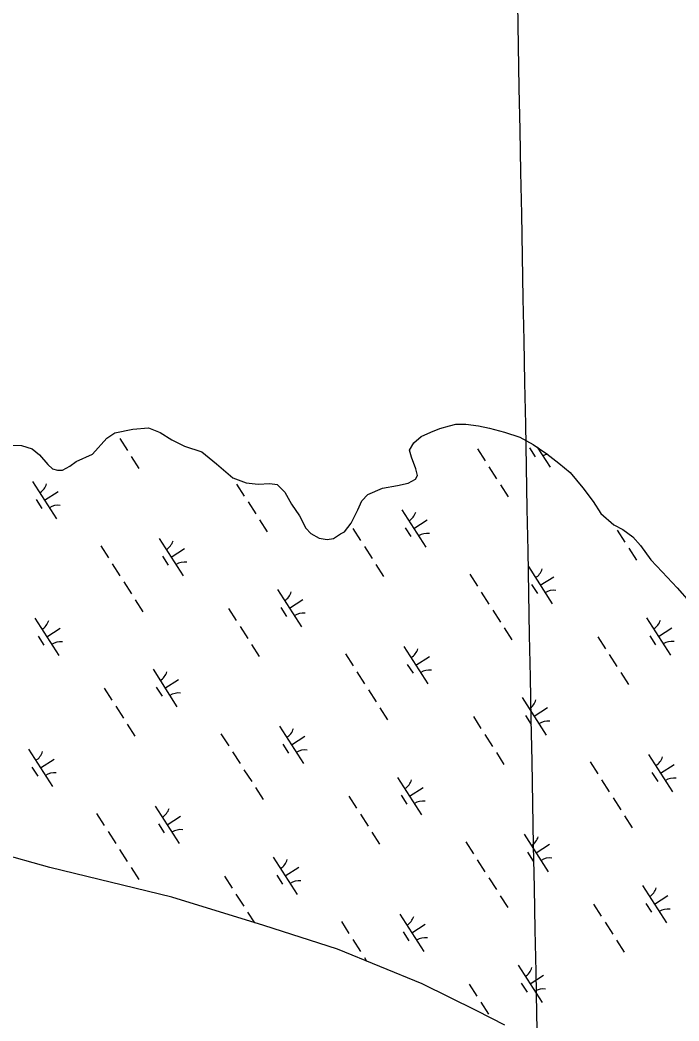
# Model space of a CAD drawing. Extents: x 3962991 to 3983549, y 181631 to 204078.
# Drawn here: x 3972900 to 3973642, y 188665 to 189791 of the extents above; entities that cross this region are included whole.
import ezdxf

# ---------------------------------------------------------------- set-up
doc = ezdxf.new("R2010")
doc.units = 0
doc.layers.add('V-GRID-MAJR', color=7, linetype='Continuous')
doc.layers.add('V-WETL-SWMP', color=7, linetype='Continuous')

msp = doc.modelspace()

# ---------------------------------------------------------------- linework, layer by layer
at = {"layer": 'V-GRID-MAJR'}
msp.add_spline([(3973536.4, 185784.1), (3973487.2, 188388.7), (3973372.6, 194448.6), (3973258, 200508.6), (3973228.2, 202082.7)], degree=3, dxfattribs=at)
at = {"layer": 'V-WETL-SWMP'}
for p, q in [((3973372.8, 189331.1), (3973383.4, 189334.2)), ((3973383.4, 189334.2), (3973390.5, 189336.1)), ((3973390.5, 189336.1), (3973401.8, 189336.3)), ((3973401.8, 189336.3), (3973416.1, 189334.2)), ((3973416.1, 189334.2), (3973428.6, 189331.5)), ((3972997.9, 189320.3), (3973006.7, 189326.4)), ((3973006.7, 189326.4), (3973026.9, 189330.4)), ((3973008, 189326.7), (3973008.1, 189326.6)), ((3973026.9, 189330.4), (3973044.7, 189331.9)), ((3973044.7, 189331.9), (3973057.8, 189326.7)), ((3973057.8, 189326.7), (3973071, 189318.6)), ((3973343.3, 189315.1), (3973351.5, 189322.4)), ((3973351.5, 189322.4), (3973362.7, 189327.3)), ((3973362.7, 189327.3), (3973372.8, 189331.1)), ((3973428.6, 189331.5), (3973445.4, 189327)), ((3973445.4, 189327), (3973462.7, 189321.4)), ((3972884.5, 189312.4), (3972901.8, 189312.1)), ((3972901.8, 189312.1), (3972913.7, 189308.2)), ((3972981.6, 189302.2), (3972997.9, 189320.3)), ((3973012.4, 189319.9), (3973021, 189306.4)), ((3973071, 189318.6), (3973085.4, 189311.2)), ((3973085.4, 189311.2), (3973104.6, 189305)), ((3973338.7, 189306.7), (3973343.3, 189315.1)), ((3973462.7, 189321.4), (3973477.7, 189313.3)), ((3973477.7, 189313.3), (3973493.3, 189302.9)), ((3972913.7, 189308.2), (3972922.1, 189301.8)), ((3972922.1, 189301.8), (3972931.3, 189290.6)), ((3972963.3, 189294.2), (3972981.6, 189302.2)), ((3973025.3, 189299.7), (3973034, 189286.2)), ((3973104.6, 189305), (3973121.4, 189291.6)), ((3973340.7, 189299), (3973338.7, 189306.7)), ((3973414.9, 189308.4), (3973423.6, 189294.9)), ((3973473.6, 189309.5), (3973480.1, 189299.4)), ((3973482.3, 189310.2), (3973496.8, 189287.6)), ((3973483.3, 189308.6), (3973484, 189309.1)), ((3973493.3, 189302.9), (3973506.6, 189292.4)), ((3972931.3, 189290.6), (3972936.7, 189286)), ((3972948, 189284.4), (3972956.3, 189288.7)), ((3972956.3, 189288.7), (3972963.3, 189294.2)), ((3973121.4, 189291.6), (3973139.6, 189275.9)), ((3973345.6, 189286), (3973340.7, 189299)), ((3973427.9, 189288.2), (3973436.5, 189274.7)), ((3973506.6, 189292.4), (3973519.3, 189281.9)), ((3972936.7, 189286), (3972942.1, 189284.3)), ((3972942.1, 189284.3), (3972948, 189284.4)), ((3973345.3, 189274.1), (3973347.6, 189278.3)), ((3973347.6, 189278.3), (3973345.6, 189286)), ((3973519.3, 189281.9), (3973533.8, 189264.4)), ((3972914.3, 189271.6), (3972941.3, 189229.5)), ((3973139, 189276.3), (3973139.5, 189275.5)), ((3973139.6, 189275.9), (3973154.5, 189270.2)), ((3973143.9, 189268.8), (3973152.5, 189255.3)), ((3973154.5, 189270.2), (3973168.2, 189268.6)), ((3973168.2, 189268.6), (3973181.3, 189269.5)), ((3973181.3, 189269.5), (3973189.6, 189268.4)), ((3973189.6, 189268.4), (3973198.1, 189259.7)), ((3973308, 189264), (3973325.2, 189267.2)), ((3973325.2, 189267.2), (3973337, 189269.8)), ((3973337, 189269.8), (3973345.3, 189274.1)), ((3973440.8, 189268), (3973449.5, 189254.5)), ((3972927.8, 189250.6), (3972943, 189260.3)), ((3973198.1, 189259.7), (3973205.5, 189246.1)), ((3973285, 189249.9), (3973291.5, 189257.1)), ((3973291.5, 189257.1), (3973308, 189264)), ((3973533.8, 189264.4), (3973545.4, 189249.1)), ((3972918.1, 189251.5), (3972924.5, 189241.4)), ((3973156.8, 189248.6), (3973165.5, 189235.1)), ((3973205.5, 189246.1), (3973214.6, 189233.2)), ((3973280.5, 189239.7), (3973285, 189249.9)), ((3973545.4, 189249.1), (3973554, 189235.6)), ((3973214.6, 189233.2), (3973222, 189219.1)), ((3973273, 189224.7), (3973280.5, 189239.7)), ((3973329.8, 189239.9), (3973356.8, 189197.8)), ((3973554, 189235.6), (3973568.5, 189222.8)), ((3973169.8, 189228.4), (3973178.4, 189214.9)), ((3973265.5, 189215.1), (3973273, 189224.7)), ((3973343.3, 189218.9), (3973358.5, 189228.6)), ((3973568.5, 189222.8), (3973578.7, 189217.6)), ((3973222, 189219.1), (3973227.4, 189213.2)), ((3973227.4, 189213.2), (3973237, 189208)), ((3973253.1, 189207.7), (3973260.7, 189212.6)), ((3973260.7, 189212.6), (3973265.5, 189215.1)), ((3973274.9, 189218.6), (3973283.5, 189205.1)), ((3973333.6, 189219.7), (3973340, 189209.6)), ((3973572.3, 189216.8), (3973581, 189203.4)), ((3973578.7, 189217.6), (3973590.1, 189209.5)), ((3973590.1, 189209.5), (3973598.6, 189199.5)), ((3972990.9, 189199.2), (3972999.5, 189185.7)), ((3973056.8, 189207.7), (3973083.7, 189165.6)), ((3973237, 189208), (3973246, 189206.4)), ((3973246, 189206.4), (3973253.1, 189207.7)), ((3973287.9, 189198.4), (3973296.5, 189184.9)), ((3973598.6, 189199.5), (3973610.2, 189183.7)), ((3973060.5, 189187.5), (3973067, 189177.4)), ((3973070.3, 189186.6), (3973085.4, 189196.3)), ((3973585.3, 189196.6), (3973593.9, 189183.2)), ((3973003.8, 189179), (3973012.5, 189165.5)), ((3973300.8, 189178.2), (3973309.4, 189164.7)), ((3973472.3, 189176), (3973499.2, 189133.9)), ((3973610.2, 189183.7), (3973622.9, 189170.2)), ((3973406.4, 189167.5), (3973415, 189154)), ((3973485.8, 189154.9), (3973500.9, 189164.6)), ((3973622.9, 189170.2), (3973639.8, 189152.1)), ((3973016.8, 189158.8), (3973025.4, 189145.3)), ((3973476, 189155.8), (3973482.5, 189145.7)), ((3973189.8, 189150.1), (3973216.8, 189108)), ((3973419.3, 189147.3), (3973428, 189133.8)), ((3973639.8, 189152.1), (3973653.8, 189136.3)), ((3973029.7, 189138.6), (3973038.4, 189125.1)), ((3973203.3, 189129.1), (3973218.4, 189138.8)), ((3973134.9, 189128.8), (3973143.5, 189115.4)), ((3973193.5, 189130), (3973200, 189119.9)), ((3973432.3, 189127.1), (3973440.9, 189113.6)), ((3972916.7, 189117.9), (3972943.7, 189075.8)), ((3973147.8, 189108.6), (3973156.5, 189095.2)), ((3973605.3, 189118.4), (3973632.3, 189076.3)), ((3972920.5, 189097.7), (3972927, 189087.6)), ((3972930.2, 189096.9), (3972945.4, 189106.6)), ((3973445.2, 189106.9), (3973453.9, 189093.4)), ((3973550.4, 189097.1), (3973559, 189083.6)), ((3973609, 189098.2), (3973615.5, 189088.1)), ((3973618.8, 189097.4), (3973633.9, 189107.1)), ((3973160.8, 189088.4), (3973169.4, 189075)), ((3973332.2, 189086.2), (3973359.2, 189044.1)), ((3973266.4, 189077.7), (3973275, 189064.2)), ((3973345.7, 189065.1), (3973360.9, 189074.8)), ((3973563.3, 189076.9), (3973572, 189063.4)), ((3973336, 189066), (3973342.5, 189055.9)), ((3973049.8, 189060.4), (3973076.7, 189018.3)), ((3973279.3, 189057.5), (3973287.9, 189044)), ((3973576.3, 189056.7), (3973584.9, 189043.2)), ((3973063.2, 189039.3), (3973078.4, 189049)), ((3972994.8, 189039.1), (3973003.5, 189025.6)), ((3973053.5, 189040.2), (3973060, 189030.1)), ((3973292.3, 189037.3), (3973300.9, 189023.8)), ((3973007.8, 189018.9), (3973016.4, 189005.4)), ((3973465.3, 189028.6), (3973492.2, 188986.5)), ((3973305.2, 189017.1), (3973313.8, 189003.6)), ((3973410.4, 189007.3), (3973419, 188993.9)), ((3973469, 189008.5), (3973475.5, 188998.4)), ((3973478.7, 189007.6), (3973493.9, 189017.3)), ((3973020.8, 188998.6), (3973029.4, 188985.2)), ((3973192.2, 188996.4), (3973219.2, 188954.3)), ((3973126.3, 188987.9), (3973135, 188974.5)), ((3973205.7, 188975.4), (3973220.8, 188985.1)), ((3973423.3, 188987.1), (3973431.9, 188973.7)), ((3973196, 188976.2), (3973202.4, 188966.1)), ((3972909.7, 188970.6), (3972936.7, 188928.5)), ((3973139.3, 188967.7), (3973147.9, 188954.3)), ((3973436.3, 188966.9), (3973444.9, 188953.5)), ((3973607.7, 188964.7), (3973634.7, 188922.6)), ((3972913.5, 188950.4), (3972920, 188940.3)), ((3972923.2, 188949.5), (3972938.4, 188959.2)), ((3973541.8, 188956.2), (3973550.5, 188942.7)), ((3973621.2, 188943.6), (3973636.4, 188953.4)), ((3973152.2, 188947.5), (3973160.9, 188934.1)), ((3973611.5, 188944.5), (3973617.9, 188934.4)), ((3973325.2, 188938.9), (3973352.2, 188896.8)), ((3973554.8, 188936), (3973563.4, 188922.5)), ((3973165.2, 188927.3), (3973173.8, 188913.8)), ((3973270.3, 188917.6), (3973279, 188904.1)), ((3973329, 188918.7), (3973335.5, 188908.6)), ((3973338.7, 188917.8), (3973353.9, 188927.5)), ((3973052.2, 188906.6), (3973079.2, 188864.5)), ((3973567.7, 188915.8), (3973576.4, 188902.3)), ((3972986.3, 188898.2), (3972994.9, 188884.7)), ((3973065.7, 188885.6), (3973080.8, 188895.3)), ((3973283.3, 188897.4), (3973291.9, 188883.9)), ((3973580.7, 188895.6), (3973589.3, 188882.1)), ((3973055.9, 188886.5), (3973062.4, 188876.4)), ((3972933.7, 188837.4), (3972805.9, 188873.2)), ((3972999.2, 188878), (3973007.9, 188864.5)), ((3973296.2, 188877.2), (3973304.9, 188863.7)), ((3973467.7, 188874.9), (3973494.7, 188832.8)), ((3973401.8, 188866.4), (3973410.4, 188853)), ((3973481.2, 188853.9), (3973496.3, 188863.6)), ((3973012.2, 188857.7), (3973020.8, 188844.3)), ((3973185.2, 188849.1), (3973212.2, 188807)), ((3973471.4, 188854.8), (3973477.9, 188844.6)), ((3973414.7, 188846.2), (3973423.4, 188832.8)), ((3973071, 188804.1), (3972933.7, 188837.4)), ((3973025.1, 188837.5), (3973033.8, 188824.1)), ((3973130.3, 188827.8), (3973138.9, 188814.3)), ((3973189, 188828.9), (3973195.4, 188818.8)), ((3973198.7, 188828), (3973213.8, 188837.8)), ((3973427.7, 188826), (3973436.3, 188812.6)), ((3973600.7, 188817.4), (3973627.7, 188775.3)), ((3973174.4, 188772.1), (3973071, 188804.1)), ((3973143.2, 188807.6), (3973151.9, 188794.1)), ((3973440.7, 188805.8), (3973449.3, 188792.4)), ((3973614.2, 188796.3), (3973629.3, 188806)), ((3973545.8, 188796.1), (3973554.4, 188782.6)), ((3973604.5, 188797.2), (3973610.9, 188787.1)), ((3973156.2, 188787.4), (3973163.9, 188775.3)), ((3973327.6, 188785.1), (3973354.6, 188743)), ((3973257.5, 188745.6), (3973174.4, 188772.1)), ((3973261.8, 188776.7), (3973270.4, 188763.2)), ((3973341.1, 188764.1), (3973356.3, 188773.8)), ((3973558.7, 188775.9), (3973567.4, 188762.4)), ((3973331.4, 188765), (3973337.9, 188754.9)), ((3973274.7, 188756.5), (3973283.3, 188743)), ((3973571.7, 188755.7), (3973580.3, 188742.2)), ((3973352.7, 188706.8), (3973257.5, 188745.6)), ((3973287.7, 188736.3), (3973290.2, 188732.3)), ((3973460.7, 188727.6), (3973487.7, 188685.5)), ((3973474.2, 188706.5), (3973489.3, 188716.3)), ((3973414.5, 188676.4), (3973352.7, 188706.8)), ((3973405.8, 188706.3), (3973414.4, 188692.8)), ((3973464.4, 188707.4), (3973470.9, 188697.3)), ((3973418.7, 188686.1), (3973427.3, 188672.6)), ((3973445.7, 188660.3), (3973414.5, 188676.4))]:
    msp.add_line(p, q, dxfattribs=at)
for centre, start, end in [((3973498.4, 189285.5), 105.2165, 123.4355), ((3972913.1, 189274), 301.8919, 343.4355), ((3972942.9, 189227.4), 81.8919, 123.4355), ((3973328.6, 189242.2), 301.8919, 343.4355), ((3973358.4, 189195.7), 81.8919, 123.4355), ((3973055.5, 189210), 301.8919, 343.4355), ((3973085.4, 189163.5), 81.8919, 123.4355), ((3973471, 189178.3), 301.8919, 343.4355), ((3973188.6, 189152.5), 301.8919, 343.4355), ((3973500.9, 189131.8), 81.8919, 123.4355), ((3973218.4, 189106), 81.8919, 123.4355), ((3972915.5, 189120.2), 301.8919, 343.4355), ((3973604.1, 189120.7), 301.8919, 343.4355), ((3972945.3, 189073.7), 81.8919, 123.4355), ((3973633.9, 189074.2), 81.8919, 123.4355), ((3973331, 189088.5), 301.8919, 343.4355), ((3973048.5, 189062.7), 301.8919, 343.4355), ((3973360.8, 189042), 81.8919, 123.4355), ((3973078.4, 189016.2), 81.8919, 123.4355), ((3973464, 189031), 301.8919, 343.4355), ((3973493.9, 188984.5), 81.8919, 123.4355), ((3973191, 188998.7), 301.8919, 343.4355), ((3972908.5, 188972.9), 301.8919, 343.4355), ((3973220.8, 188952.2), 81.8919, 123.4355), ((3973606.5, 188967), 301.8919, 343.4355), ((3972938.3, 188926.4), 81.8919, 123.4355), ((3973324, 188941.2), 301.8919, 343.4355), ((3973636.3, 188920.5), 81.8919, 123.4355), ((3973353.8, 188894.7), 81.8919, 123.4355), ((3973051, 188909), 301.8919, 343.4355), ((3973080.8, 188862.5), 81.8919, 123.4355), ((3973466.5, 188877.2), 301.8919, 343.4355), ((3973184, 188851.4), 301.8919, 343.4355), ((3973496.3, 188830.7), 81.8919, 123.4355), ((3973213.8, 188804.9), 81.8919, 123.4355), ((3973599.5, 188819.7), 301.8919, 343.4355), ((3973326.4, 188787.5), 301.8919, 343.4355), ((3973629.3, 188773.2), 81.8919, 123.4355), ((3973356.2, 188741), 81.8919, 123.4355), ((3973459.5, 188729.9), 301.8919, 343.4355), ((3973489.3, 188683.4), 81.8919, 123.4355)]:
    msp.add_arc(centre, 17.6, start, end, dxfattribs=at)

doc.saveas('drawing.dxf')
